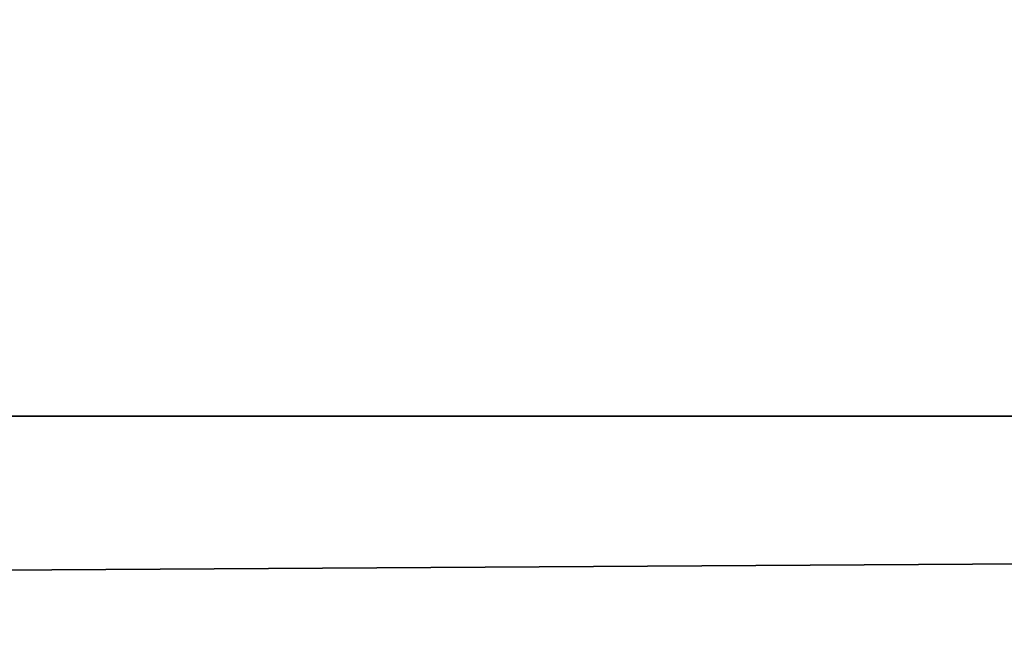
# Model space of a CAD drawing. Header units: millimetres. Extents: x -125 to 125, y -4 to 54.
# Tile 450 of 612: x 65.09 to 67.4, y -0.54 to 0.93. Entities that reach past the tile are written whole.
import ezdxf

# ---------------------------------------------------------------- set-up
doc = ezdxf.new("R2010")
doc.units = ezdxf.units.MM
doc.header["$LTSCALE"] = 65.185185
for name, color, linetype in [('10', 7, 'CONTINUOUS'), ('3', 7, 'CONTINUOUS'), ('5', 7, 'CONTINUOUS'), ('8', 7, 'CONTINUOUS')]:
    doc.layers.add(name, color=color, linetype=linetype)

msp = doc.modelspace()

# ---------------------------------------------------------------- linework, layer by layer
at = {"layer": '10', "color": 7, "linetype": 'Continuous'}
for points in [[(123.901, 0, -124.9), (-123.8345, -1.5218, -124.8336), (-123.901, 0, -124.9), (123.901, 0, -124.9)], [(123.8345, -1.5218, -124.8336), (-123.8345, -1.5218, -124.8336), (123.901, 0, -124.9), (123.8345, -1.5218, -124.8336)]]:
    msp.add_3dface(points, dxfattribs=at)
at = {"layer": '3', "color": 7, "linetype": 'Continuous', "true_color": 0xf9fafd}
for points in [[(-124.5375, 53, 124.5375), (-125, 0, 125), (112, 0, 125), (-124.5375, 53, 124.5375)], [(112.0875, 1, 124.9913), (-124.5375, 53, 124.5375), (112, 0, 125), (112.0875, 1, 124.9913)]]:
    msp.add_3dface(points, dxfattribs=at)
at = {"layer": '5', "color": 7, "linetype": 'Continuous', "true_color": 0xf9fafd}
for points in [[(-112.0875, 1, -124.9913), (124.5375, 53, -124.5375), (-112, 0, -125), (-112.0875, 1, -124.9913)], [(124.5375, 53, -124.5375), (125, 0, -125), (-112, 0, -125), (124.5375, 53, -124.5375)]]:
    msp.add_3dface(points, dxfattribs=at)
at = {"layer": '8', "color": 7, "linetype": 'Continuous'}
for points in [[(-123.8345, -1.5218, 124.8336), (123.8345, -1.5218, 124.8336), (-123.901, 0, 124.9), (-123.8345, -1.5218, 124.8336)], [(-123.901, 0, 124.9), (123.8345, -1.5218, 124.8336), (123.901, 0, 124.9), (-123.901, 0, 124.9)]]:
    msp.add_3dface(points, dxfattribs=at)

doc.saveas('drawing.dxf')
